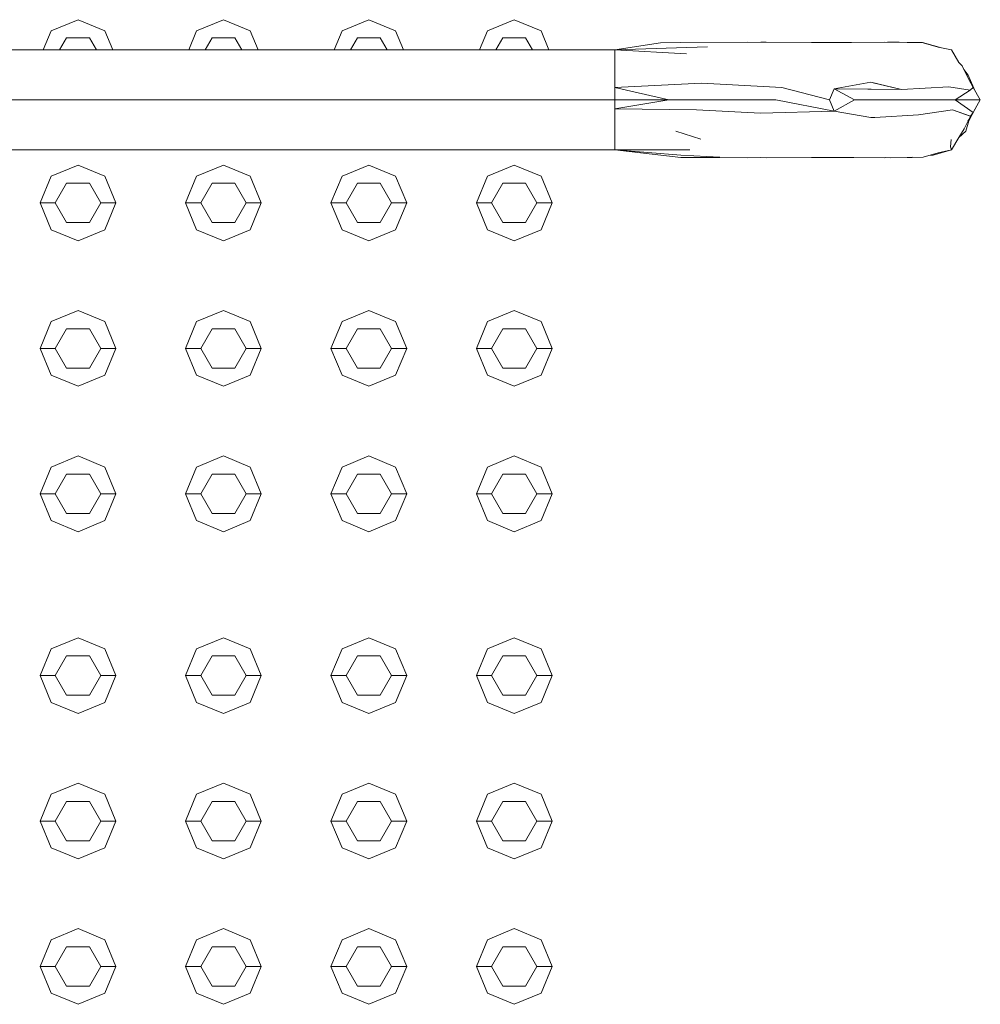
# Model space of a CAD drawing. Header units: millimetres. Extents: x 2 to 902, y -447 to 199.
# Tile 663 of 1056: x 25.101 to 25.735, y 165.054 to 165.704. Entities that reach past the tile are written whole.
import ezdxf

# ---------------------------------------------------------------- set-up
doc = ezdxf.new("R2010")
doc.units = ezdxf.units.MM
doc.header["$MEASUREMENT"] = 0
for name, color, linetype, lineweight in [('IFC-Corrimão-Contorno', 36, 'Continuous', 5), ('IFC-Elemento construtivo genérico-Contorno', 253, 'Continuous', 5), ('IFC-Escada-Contorno', 32, 'Continuous', 5)]:
    doc.layers.add(name, color=color, linetype=linetype, lineweight=lineweight)

msp = doc.modelspace()

# ---------------------------------------------------------------- linework, layer by layer
at = {"layer": 'IFC-Corrimão-Contorno', "color": 7, "lineweight": 5}
for p, q in [((25.49351, 165.68443), (25.52359, 165.68913)), ((25.49351, 165.68443), (25.5546, 165.6865)), ((25.52359, 165.68913), (25.537, 165.68948)), ((25.537, 165.68948), (25.58086, 165.68952)), ((25.58086, 165.68952), (25.62341, 165.68945)), ((25.58988, 165.6895), (25.59348, 165.68952)), ((25.59348, 165.68952), (25.62654, 165.68948)), ((25.62341, 165.68945), (25.64968, 165.68948)), ((25.62654, 165.68948), (25.63813, 165.68947)), ((25.64968, 165.68948), (25.67165, 165.68952)), ((25.67165, 165.68952), (25.68645, 165.68931)), ((25.67352, 165.68949), (25.68133, 165.68951)), ((25.68133, 165.68951), (25.69656, 165.68931)), ((25.68645, 165.68931), (25.69717, 165.68911)), ((25.69656, 165.68931), (25.7092, 165.68586)), ((25.69717, 165.68911), (25.70696, 165.68631)), ((25.70696, 165.68631), (25.71576, 165.68443)), ((25.7092, 165.68586), (25.71576, 165.68443)), ((25.08711, 165.68443), (25.49351, 165.68443)), ((25.49351, 165.68443), (25.54076, 165.68189)), ((25.71576, 165.68443), (25.72052, 165.67618)), ((25.71576, 165.68443), (25.72052, 165.67617)), ((25.49351, 165.65143), (25.49351, 165.67618)), ((25.72052, 165.67618), (25.72276, 165.674)), ((25.72276, 165.674), (25.72733, 165.66486)), ((25.49351, 165.65968), (25.49351, 165.66792)), ((25.72395, 165.67163), (25.72684, 165.66784)), ((25.72684, 165.66784), (25.7314, 165.65733)), ((25.49351, 165.65968), (25.5507, 165.66248)), ((25.49351, 165.65968), (25.52915, 165.65143)), ((25.49351, 165.65143), (25.49351, 165.65968)), ((25.5507, 165.66248), (25.60386, 165.65975)), ((25.60386, 165.65975), (25.63534, 165.65143)), ((25.63831, 165.65884), (25.66256, 165.66308)), ((25.66256, 165.66308), (25.68282, 165.65843)), ((25.68282, 165.65843), (25.71402, 165.66016)), ((25.71402, 165.66016), (25.72807, 165.6578)), ((25.72733, 165.66486), (25.73004, 165.65968)), ((25.72807, 165.6578), (25.73028, 165.65991)), ((25.73004, 165.65968), (25.7303, 165.65986)), ((25.73004, 165.65969), (25.73481, 165.65143)), ((25.73004, 165.65968), (25.73481, 165.65143)), ((25.73004, 165.65968), (25.73481, 165.65143)), ((25.73004, 165.65968), (25.73481, 165.65143)), ((25.63534, 165.65143), (25.63831, 165.65884)), ((25.63831, 165.65884), (25.65175, 165.65143)), ((25.63831, 165.65884), (25.66276, 165.65862)), ((25.66276, 165.65862), (25.68282, 165.65843)), ((25.71814, 165.65143), (25.72807, 165.6578)), ((25.08711, 165.65143), (25.49351, 165.65143)), ((25.49351, 165.65143), (25.52915, 165.65143)), ((25.49351, 165.64555), (25.52915, 165.65143)), ((25.49351, 165.64555), (25.49351, 165.65143)), ((25.49351, 165.61843), (25.49351, 165.65143)), ((25.52915, 165.65143), (25.56442, 165.65143)), ((25.56442, 165.65143), (25.56479, 165.65143)), ((25.56479, 165.65143), (25.59988, 165.65143)), ((25.59988, 165.65143), (25.63842, 165.64403)), ((25.63534, 165.65143), (25.63842, 165.64403)), ((25.63842, 165.64403), (25.65175, 165.65143)), ((25.65175, 165.65143), (25.66815, 165.65143)), ((25.66815, 165.65143), (25.68481, 165.65143)), ((25.68481, 165.65143), (25.70148, 165.65143)), ((25.70148, 165.65143), (25.71814, 165.65143)), ((25.71814, 165.65143), (25.73004, 165.64318)), ((25.71814, 165.65143), (25.73481, 165.65143)), ((25.72895, 165.64127), (25.73481, 165.65143)), ((25.73004, 165.64318), (25.73481, 165.65143)), ((25.49351, 165.64555), (25.54753, 165.6449)), ((25.49351, 165.64318), (25.49351, 165.64555)), ((25.49351, 165.63494), (25.49351, 165.64318)), ((25.54753, 165.6449), (25.58976, 165.64277)), ((25.58976, 165.64277), (25.63842, 165.64403)), ((25.63842, 165.64403), (25.66256, 165.63978)), ((25.66256, 165.63978), (25.66524, 165.63995)), ((25.66524, 165.63995), (25.69409, 165.6417)), ((25.69409, 165.6417), (25.71636, 165.64486)), ((25.71636, 165.64486), (25.72818, 165.64079)), ((25.72412, 165.63228), (25.72838, 165.64073)), ((25.72669, 165.63736), (25.73004, 165.64318)), ((25.72671, 165.6374), (25.73004, 165.64318)), ((25.72727, 165.63773), (25.73138, 165.64549)), ((25.72818, 165.64079), (25.72838, 165.64073)), ((25.72826, 165.64008), (25.72895, 165.64127)), ((25.72838, 165.64073), (25.73005, 165.64318)), ((25.49351, 165.62668), (25.49351, 165.63494)), ((25.72535, 165.63093), (25.72727, 165.63773)), ((25.53378, 165.63093), (25.5503, 165.62559)), ((25.71576, 165.61843), (25.72053, 165.62669)), ((25.72052, 165.62668), (25.72412, 165.63228)), ((25.72052, 165.62668), (25.72535, 165.63093)), ((25.71504, 165.62043), (25.71559, 165.62526)), ((25.71504, 165.62043), (25.71576, 165.61843)), ((25.08711, 165.61843), (25.49351, 165.61843)), ((25.49351, 165.61843), (25.54309, 165.61841)), ((25.49351, 165.61843), (25.53713, 165.61508)), ((25.49351, 165.61843), (25.537, 165.61338)), ((25.537, 165.61338), (25.56287, 165.61376)), ((25.53713, 165.61508), (25.56287, 165.61376)), ((25.67165, 165.61334), (25.68645, 165.61355)), ((25.68645, 165.61355), (25.69717, 165.61375)), ((25.68991, 165.61338), (25.69034, 165.61363)), ((25.68991, 165.61338), (25.69023, 165.61362)), ((25.69717, 165.61375), (25.70696, 165.61655)), ((25.70082, 165.6148), (25.70365, 165.61508)), ((25.70365, 165.61508), (25.71576, 165.61843)), ((25.70696, 165.61655), (25.71576, 165.61843)), ((25.537, 165.61338), (25.58086, 165.61334)), ((25.58086, 165.61334), (25.62341, 165.61341)), ((25.58988, 165.61335), (25.59348, 165.61334)), ((25.59348, 165.61334), (25.62452, 165.61338)), ((25.62341, 165.61341), (25.65132, 165.61338)), ((25.62452, 165.61338), (25.63804, 165.61339)), ((25.65132, 165.61338), (25.67165, 165.61334)), ((25.67238, 165.61335), (25.6757, 165.61334)), ((25.6757, 165.61334), (25.68991, 165.61338))]:
    msp.add_line(p, q, dxfattribs=at)
at = {"layer": 'IFC-Elemento construtivo genérico-Contorno', "color": 7, "lineweight": 5}
for p, q in [((25.12143, 165.6971), (25.13911, 165.70443)), ((25.12143, 165.6971), (25.13911, 165.70443)), ((25.13911, 165.70443), (25.15678, 165.6971)), ((25.13911, 165.70443), (25.15678, 165.6971)), ((25.21743, 165.6971), (25.2351, 165.70443)), ((25.21743, 165.6971), (25.2351, 165.70443)), ((25.2351, 165.70443), (25.25279, 165.6971)), ((25.2351, 165.70443), (25.25279, 165.6971)), ((25.31343, 165.6971), (25.33111, 165.70443)), ((25.31343, 165.6971), (25.33111, 165.70443)), ((25.33111, 165.70443), (25.34878, 165.6971)), ((25.33111, 165.70443), (25.34878, 165.6971)), ((25.40943, 165.6971), (25.42711, 165.70443)), ((25.40943, 165.6971), (25.42711, 165.70443)), ((25.42711, 165.70443), (25.44478, 165.6971)), ((25.42711, 165.70443), (25.44478, 165.6971)), ((25.11618, 165.68443), (25.12143, 165.6971)), ((25.11618, 165.68443), (25.12143, 165.6971)), ((25.12699, 165.68443), (25.13161, 165.69242)), ((25.12699, 165.68443), (25.13161, 165.69242)), ((25.13161, 165.69242), (25.14661, 165.69242)), ((25.13161, 165.69242), (25.14661, 165.69242)), ((25.14661, 165.69242), (25.15122, 165.68443)), ((25.14661, 165.69242), (25.15122, 165.68443)), ((25.15678, 165.6971), (25.16203, 165.68443)), ((25.15678, 165.6971), (25.16203, 165.68443)), ((25.21218, 165.68443), (25.21743, 165.6971)), ((25.21218, 165.68443), (25.21743, 165.6971)), ((25.22299, 165.68443), (25.2276, 165.69242)), ((25.22299, 165.68443), (25.2276, 165.69242)), ((25.2276, 165.69242), (25.2426, 165.69242)), ((25.2276, 165.69242), (25.2426, 165.69242)), ((25.2426, 165.69242), (25.24722, 165.68443)), ((25.2426, 165.69242), (25.24722, 165.68443)), ((25.25279, 165.6971), (25.25803, 165.68443)), ((25.25279, 165.6971), (25.25803, 165.68443)), ((25.30818, 165.68443), (25.31343, 165.6971)), ((25.30818, 165.68443), (25.31343, 165.6971)), ((25.31899, 165.68443), (25.32361, 165.69242)), ((25.31899, 165.68443), (25.32361, 165.69242)), ((25.32361, 165.69242), (25.33861, 165.69242)), ((25.32361, 165.69242), (25.33861, 165.69242)), ((25.33861, 165.69242), (25.34322, 165.68443)), ((25.33861, 165.69242), (25.34322, 165.68443)), ((25.34878, 165.6971), (25.35403, 165.68443)), ((25.34878, 165.6971), (25.35403, 165.68443)), ((25.40418, 165.68443), (25.40943, 165.6971)), ((25.40418, 165.68443), (25.40943, 165.6971)), ((25.41499, 165.68443), (25.41961, 165.69242)), ((25.41499, 165.68443), (25.41961, 165.69242)), ((25.41961, 165.69242), (25.43461, 165.69242)), ((25.41961, 165.69242), (25.43461, 165.69242)), ((25.43461, 165.69242), (25.43922, 165.68443)), ((25.43461, 165.69242), (25.43922, 165.68443)), ((25.44478, 165.6971), (25.45004, 165.68443)), ((25.44478, 165.6971), (25.45004, 165.68443)), ((25.12143, 165.60111), (25.13911, 165.60843)), ((25.12143, 165.60111), (25.13911, 165.60843)), ((25.13911, 165.60843), (25.15678, 165.60111)), ((25.13911, 165.60843), (25.15678, 165.60111)), ((25.21743, 165.60111), (25.2351, 165.60843)), ((25.21743, 165.60111), (25.2351, 165.60843)), ((25.2351, 165.60843), (25.25279, 165.60111)), ((25.2351, 165.60843), (25.25279, 165.60111)), ((25.31343, 165.60111), (25.33111, 165.60843)), ((25.31343, 165.60111), (25.33111, 165.60843)), ((25.33111, 165.60843), (25.34878, 165.60111)), ((25.33111, 165.60843), (25.34878, 165.60111)), ((25.40943, 165.60111), (25.42711, 165.60843)), ((25.40943, 165.60111), (25.42711, 165.60843)), ((25.42711, 165.60843), (25.44478, 165.60111)), ((25.42711, 165.60843), (25.44478, 165.60111)), ((25.11411, 165.58343), (25.12143, 165.60111)), ((25.11411, 165.58343), (25.12143, 165.60111)), ((25.15678, 165.60111), (25.16411, 165.58343)), ((25.15678, 165.60111), (25.16411, 165.58343)), ((25.2101, 165.58343), (25.21743, 165.60111)), ((25.2101, 165.58343), (25.21743, 165.60111)), ((25.25279, 165.60111), (25.2601, 165.58343)), ((25.25279, 165.60111), (25.2601, 165.58343)), ((25.30611, 165.58343), (25.31343, 165.60111)), ((25.30611, 165.58343), (25.31343, 165.60111)), ((25.34878, 165.60111), (25.35611, 165.58343)), ((25.34878, 165.60111), (25.35611, 165.58343)), ((25.40211, 165.58343), (25.40943, 165.60111)), ((25.40211, 165.58343), (25.40943, 165.60111)), ((25.44478, 165.60111), (25.45211, 165.58343)), ((25.44478, 165.60111), (25.45211, 165.58343)), ((25.12411, 165.58343), (25.13161, 165.59642)), ((25.12411, 165.58343), (25.13161, 165.59642)), ((25.13161, 165.59642), (25.14661, 165.59642)), ((25.13161, 165.59642), (25.14661, 165.59642)), ((25.14661, 165.59642), (25.15411, 165.58343)), ((25.14661, 165.59642), (25.15411, 165.58343)), ((25.2201, 165.58343), (25.2276, 165.59642)), ((25.2201, 165.58343), (25.2276, 165.59642)), ((25.2276, 165.59642), (25.2426, 165.59642)), ((25.2276, 165.59642), (25.2426, 165.59642)), ((25.2426, 165.59642), (25.2501, 165.58343)), ((25.2426, 165.59642), (25.2501, 165.58343)), ((25.31611, 165.58343), (25.32361, 165.59642)), ((25.31611, 165.58343), (25.32361, 165.59642)), ((25.32361, 165.59642), (25.33861, 165.59642)), ((25.32361, 165.59642), (25.33861, 165.59642)), ((25.33861, 165.59642), (25.34611, 165.58343)), ((25.33861, 165.59642), (25.34611, 165.58343)), ((25.41211, 165.58343), (25.41961, 165.59642)), ((25.41211, 165.58343), (25.41961, 165.59642)), ((25.41961, 165.59642), (25.43461, 165.59642)), ((25.41961, 165.59642), (25.43461, 165.59642)), ((25.43461, 165.59642), (25.44211, 165.58343)), ((25.43461, 165.59642), (25.44211, 165.58343)), ((25.11411, 165.58343), (25.12411, 165.58343)), ((25.11411, 165.58343), (25.12143, 165.56576)), ((25.11411, 165.58343), (25.12411, 165.58343)), ((25.11411, 165.58343), (25.12143, 165.56576)), ((25.12411, 165.58343), (25.13161, 165.57044)), ((25.12411, 165.58343), (25.13161, 165.57044)), ((25.14661, 165.57044), (25.15411, 165.58343)), ((25.14661, 165.57044), (25.15411, 165.58343)), ((25.15411, 165.58343), (25.16411, 165.58343)), ((25.15411, 165.58343), (25.16411, 165.58343)), ((25.15678, 165.56576), (25.16411, 165.58343)), ((25.15678, 165.56576), (25.16411, 165.58343)), ((25.2101, 165.58343), (25.2201, 165.58343)), ((25.2101, 165.58343), (25.21743, 165.56576)), ((25.2101, 165.58343), (25.2201, 165.58343)), ((25.2101, 165.58343), (25.21743, 165.56576)), ((25.2201, 165.58343), (25.2276, 165.57044)), ((25.2201, 165.58343), (25.2276, 165.57044)), ((25.2426, 165.57044), (25.2501, 165.58343)), ((25.2426, 165.57044), (25.2501, 165.58343)), ((25.2501, 165.58343), (25.2601, 165.58343)), ((25.2501, 165.58343), (25.2601, 165.58343)), ((25.25279, 165.56576), (25.2601, 165.58343)), ((25.25279, 165.56576), (25.2601, 165.58343)), ((25.30611, 165.58343), (25.31611, 165.58343)), ((25.30611, 165.58343), (25.31343, 165.56576)), ((25.30611, 165.58343), (25.31611, 165.58343)), ((25.30611, 165.58343), (25.31343, 165.56576)), ((25.31611, 165.58343), (25.32361, 165.57044)), ((25.31611, 165.58343), (25.32361, 165.57044)), ((25.33861, 165.57044), (25.34611, 165.58343)), ((25.33861, 165.57044), (25.34611, 165.58343)), ((25.34611, 165.58343), (25.35611, 165.58343)), ((25.34611, 165.58343), (25.35611, 165.58343)), ((25.34878, 165.56576), (25.35611, 165.58343)), ((25.34878, 165.56576), (25.35611, 165.58343)), ((25.40211, 165.58343), (25.41211, 165.58343)), ((25.40211, 165.58343), (25.40943, 165.56576)), ((25.40211, 165.58343), (25.41211, 165.58343)), ((25.40211, 165.58343), (25.40943, 165.56576)), ((25.41211, 165.58343), (25.41961, 165.57044)), ((25.41211, 165.58343), (25.41961, 165.57044)), ((25.43461, 165.57044), (25.44211, 165.58343)), ((25.43461, 165.57044), (25.44211, 165.58343)), ((25.44211, 165.58343), (25.45211, 165.58343)), ((25.44211, 165.58343), (25.45211, 165.58343)), ((25.44478, 165.56576), (25.45211, 165.58343)), ((25.44478, 165.56576), (25.45211, 165.58343)), ((25.13161, 165.57044), (25.14661, 165.57044)), ((25.13161, 165.57044), (25.14661, 165.57044)), ((25.2276, 165.57044), (25.2426, 165.57044)), ((25.2276, 165.57044), (25.2426, 165.57044)), ((25.32361, 165.57044), (25.33861, 165.57044)), ((25.32361, 165.57044), (25.33861, 165.57044)), ((25.41961, 165.57044), (25.43461, 165.57044)), ((25.41961, 165.57044), (25.43461, 165.57044)), ((25.12143, 165.56576), (25.13911, 165.55843)), ((25.12143, 165.56576), (25.13911, 165.55843)), ((25.13911, 165.55843), (25.15678, 165.56576)), ((25.13911, 165.55843), (25.15678, 165.56576)), ((25.21743, 165.56576), (25.2351, 165.55843)), ((25.21743, 165.56576), (25.2351, 165.55843)), ((25.2351, 165.55843), (25.25279, 165.56576)), ((25.2351, 165.55843), (25.25279, 165.56576)), ((25.31343, 165.56576), (25.33111, 165.55843)), ((25.31343, 165.56576), (25.33111, 165.55843)), ((25.33111, 165.55843), (25.34878, 165.56576)), ((25.33111, 165.55843), (25.34878, 165.56576)), ((25.40943, 165.56576), (25.42711, 165.55843)), ((25.40943, 165.56576), (25.42711, 165.55843)), ((25.42711, 165.55843), (25.44478, 165.56576)), ((25.42711, 165.55843), (25.44478, 165.56576)), ((25.12143, 165.50511), (25.13911, 165.51243)), ((25.12143, 165.50511), (25.13911, 165.51243)), ((25.13911, 165.51243), (25.15678, 165.50511)), ((25.13911, 165.51243), (25.15678, 165.50511)), ((25.21743, 165.50511), (25.2351, 165.51243)), ((25.21743, 165.50511), (25.2351, 165.51243)), ((25.2351, 165.51243), (25.25279, 165.50511)), ((25.2351, 165.51243), (25.25279, 165.50511)), ((25.31343, 165.50511), (25.33111, 165.51243)), ((25.31343, 165.50511), (25.33111, 165.51243)), ((25.33111, 165.51243), (25.34878, 165.50511)), ((25.33111, 165.51243), (25.34878, 165.50511)), ((25.40943, 165.50511), (25.42711, 165.51243)), ((25.40943, 165.50511), (25.42711, 165.51243)), ((25.42711, 165.51243), (25.44478, 165.50511)), ((25.42711, 165.51243), (25.44478, 165.50511)), ((25.11411, 165.48743), (25.12143, 165.50511)), ((25.11411, 165.48743), (25.12143, 165.50511)), ((25.15678, 165.50511), (25.16411, 165.48743)), ((25.15678, 165.50511), (25.16411, 165.48743)), ((25.2101, 165.48743), (25.21743, 165.50511)), ((25.2101, 165.48743), (25.21743, 165.50511)), ((25.25279, 165.50511), (25.2601, 165.48743)), ((25.25279, 165.50511), (25.2601, 165.48743)), ((25.30611, 165.48743), (25.31343, 165.50511)), ((25.30611, 165.48743), (25.31343, 165.50511)), ((25.34878, 165.50511), (25.35611, 165.48743)), ((25.34878, 165.50511), (25.35611, 165.48743)), ((25.40211, 165.48743), (25.40943, 165.50511)), ((25.40211, 165.48743), (25.40943, 165.50511)), ((25.44478, 165.50511), (25.45211, 165.48743)), ((25.44478, 165.50511), (25.45211, 165.48743)), ((25.12411, 165.48743), (25.13161, 165.50042)), ((25.12411, 165.48743), (25.13161, 165.50042)), ((25.13161, 165.50042), (25.14661, 165.50042)), ((25.13161, 165.50042), (25.14661, 165.50042)), ((25.14661, 165.50042), (25.15411, 165.48743)), ((25.14661, 165.50042), (25.15411, 165.48743)), ((25.2201, 165.48743), (25.2276, 165.50042)), ((25.2201, 165.48743), (25.2276, 165.50042)), ((25.2276, 165.50042), (25.2426, 165.50042)), ((25.2276, 165.50042), (25.2426, 165.50042)), ((25.2426, 165.50042), (25.2501, 165.48743)), ((25.2426, 165.50042), (25.2501, 165.48743)), ((25.31611, 165.48743), (25.32361, 165.50042)), ((25.31611, 165.48743), (25.32361, 165.50042)), ((25.32361, 165.50042), (25.33861, 165.50042)), ((25.32361, 165.50042), (25.33861, 165.50042)), ((25.33861, 165.50042), (25.34611, 165.48743)), ((25.33861, 165.50042), (25.34611, 165.48743)), ((25.41211, 165.48743), (25.41961, 165.50042)), ((25.41211, 165.48743), (25.41961, 165.50042)), ((25.41961, 165.50042), (25.43461, 165.50042)), ((25.41961, 165.50042), (25.43461, 165.50042)), ((25.43461, 165.50042), (25.44211, 165.48743)), ((25.43461, 165.50042), (25.44211, 165.48743)), ((25.11411, 165.48743), (25.12411, 165.48743)), ((25.11411, 165.48743), (25.12143, 165.46975)), ((25.11411, 165.48743), (25.12411, 165.48743)), ((25.11411, 165.48743), (25.12143, 165.46975)), ((25.12411, 165.48743), (25.13161, 165.47444)), ((25.12411, 165.48743), (25.13161, 165.47444)), ((25.14661, 165.47444), (25.15411, 165.48743)), ((25.14661, 165.47444), (25.15411, 165.48743)), ((25.15411, 165.48743), (25.16411, 165.48743)), ((25.15411, 165.48743), (25.16411, 165.48743)), ((25.15678, 165.46975), (25.16411, 165.48743)), ((25.15678, 165.46975), (25.16411, 165.48743)), ((25.2101, 165.48743), (25.2201, 165.48743)), ((25.2101, 165.48743), (25.21743, 165.46975)), ((25.2101, 165.48743), (25.2201, 165.48743)), ((25.2101, 165.48743), (25.21743, 165.46975)), ((25.2201, 165.48743), (25.2276, 165.47444)), ((25.2201, 165.48743), (25.2276, 165.47444)), ((25.2426, 165.47444), (25.2501, 165.48743)), ((25.2426, 165.47444), (25.2501, 165.48743)), ((25.2501, 165.48743), (25.2601, 165.48743)), ((25.2501, 165.48743), (25.2601, 165.48743)), ((25.25279, 165.46975), (25.2601, 165.48743)), ((25.25279, 165.46975), (25.2601, 165.48743)), ((25.30611, 165.48743), (25.31611, 165.48743)), ((25.30611, 165.48743), (25.31343, 165.46975)), ((25.30611, 165.48743), (25.31611, 165.48743)), ((25.30611, 165.48743), (25.31343, 165.46975)), ((25.31611, 165.48743), (25.32361, 165.47444)), ((25.31611, 165.48743), (25.32361, 165.47444)), ((25.33861, 165.47444), (25.34611, 165.48743)), ((25.33861, 165.47444), (25.34611, 165.48743)), ((25.34611, 165.48743), (25.35611, 165.48743)), ((25.34611, 165.48743), (25.35611, 165.48743)), ((25.34878, 165.46975), (25.35611, 165.48743)), ((25.34878, 165.46975), (25.35611, 165.48743)), ((25.40211, 165.48743), (25.41211, 165.48743)), ((25.40211, 165.48743), (25.40943, 165.46975)), ((25.40211, 165.48743), (25.41211, 165.48743)), ((25.40211, 165.48743), (25.40943, 165.46975)), ((25.41211, 165.48743), (25.41961, 165.47444)), ((25.41211, 165.48743), (25.41961, 165.47444)), ((25.43461, 165.47444), (25.44211, 165.48743)), ((25.43461, 165.47444), (25.44211, 165.48743)), ((25.44211, 165.48743), (25.45211, 165.48743)), ((25.44211, 165.48743), (25.45211, 165.48743)), ((25.44478, 165.46975), (25.45211, 165.48743)), ((25.44478, 165.46975), (25.45211, 165.48743)), ((25.13161, 165.47444), (25.14661, 165.47444)), ((25.13161, 165.47444), (25.14661, 165.47444)), ((25.2276, 165.47444), (25.2426, 165.47444)), ((25.2276, 165.47444), (25.2426, 165.47444)), ((25.32361, 165.47444), (25.33861, 165.47444)), ((25.32361, 165.47444), (25.33861, 165.47444)), ((25.41961, 165.47444), (25.43461, 165.47444)), ((25.41961, 165.47444), (25.43461, 165.47444)), ((25.12143, 165.46975), (25.13911, 165.46243)), ((25.12143, 165.46975), (25.13911, 165.46243)), ((25.13911, 165.46243), (25.15678, 165.46975)), ((25.13911, 165.46243), (25.15678, 165.46975)), ((25.21743, 165.46975), (25.2351, 165.46243)), ((25.21743, 165.46975), (25.2351, 165.46243)), ((25.2351, 165.46243), (25.25279, 165.46975)), ((25.2351, 165.46243), (25.25279, 165.46975)), ((25.31343, 165.46975), (25.33111, 165.46243)), ((25.31343, 165.46975), (25.33111, 165.46243)), ((25.33111, 165.46243), (25.34878, 165.46975)), ((25.33111, 165.46243), (25.34878, 165.46975)), ((25.40943, 165.46975), (25.42711, 165.46243)), ((25.40943, 165.46975), (25.42711, 165.46243)), ((25.42711, 165.46243), (25.44478, 165.46975)), ((25.42711, 165.46243), (25.44478, 165.46975)), ((25.12143, 165.40911), (25.13911, 165.41643)), ((25.12143, 165.40911), (25.13911, 165.41643)), ((25.13911, 165.41643), (25.15678, 165.40911)), ((25.13911, 165.41643), (25.15678, 165.40911)), ((25.21743, 165.40911), (25.2351, 165.41643)), ((25.21743, 165.40911), (25.2351, 165.41643)), ((25.2351, 165.41643), (25.25279, 165.40911)), ((25.2351, 165.41643), (25.25279, 165.40911)), ((25.31343, 165.40911), (25.33111, 165.41643)), ((25.31343, 165.40911), (25.33111, 165.41643)), ((25.33111, 165.41643), (25.34878, 165.40911)), ((25.33111, 165.41643), (25.34878, 165.40911)), ((25.40943, 165.40911), (25.42711, 165.41643)), ((25.40943, 165.40911), (25.42711, 165.41643)), ((25.42711, 165.41643), (25.44478, 165.40911)), ((25.42711, 165.41643), (25.44478, 165.40911)), ((25.11411, 165.39143), (25.12143, 165.40911)), ((25.11411, 165.39143), (25.12143, 165.40911)), ((25.15678, 165.40911), (25.16411, 165.39143)), ((25.15678, 165.40911), (25.16411, 165.39143)), ((25.2101, 165.39143), (25.21743, 165.40911)), ((25.2101, 165.39143), (25.21743, 165.40911)), ((25.25279, 165.40911), (25.2601, 165.39143)), ((25.25279, 165.40911), (25.2601, 165.39143)), ((25.30611, 165.39143), (25.31343, 165.40911)), ((25.30611, 165.39143), (25.31343, 165.40911)), ((25.34878, 165.40911), (25.35611, 165.39143)), ((25.34878, 165.40911), (25.35611, 165.39143)), ((25.40211, 165.39143), (25.40943, 165.40911)), ((25.40211, 165.39143), (25.40943, 165.40911)), ((25.44478, 165.40911), (25.45211, 165.39143)), ((25.44478, 165.40911), (25.45211, 165.39143)), ((25.12411, 165.39143), (25.13161, 165.40442)), ((25.12411, 165.39143), (25.13161, 165.40442)), ((25.13161, 165.40442), (25.14661, 165.40442)), ((25.13161, 165.40442), (25.14661, 165.40442)), ((25.14661, 165.40442), (25.15411, 165.39143)), ((25.14661, 165.40442), (25.15411, 165.39143)), ((25.2201, 165.39143), (25.2276, 165.40442)), ((25.2201, 165.39143), (25.2276, 165.40442)), ((25.2276, 165.40442), (25.2426, 165.40442)), ((25.2276, 165.40442), (25.2426, 165.40442)), ((25.2426, 165.40442), (25.2501, 165.39143)), ((25.2426, 165.40442), (25.2501, 165.39143)), ((25.31611, 165.39143), (25.32361, 165.40442)), ((25.31611, 165.39143), (25.32361, 165.40442)), ((25.32361, 165.40442), (25.33861, 165.40442)), ((25.32361, 165.40442), (25.33861, 165.40442)), ((25.33861, 165.40442), (25.34611, 165.39143)), ((25.33861, 165.40442), (25.34611, 165.39143)), ((25.41211, 165.39143), (25.41961, 165.40442)), ((25.41211, 165.39143), (25.41961, 165.40442)), ((25.41961, 165.40442), (25.43461, 165.40442)), ((25.41961, 165.40442), (25.43461, 165.40442)), ((25.43461, 165.40442), (25.44211, 165.39143)), ((25.43461, 165.40442), (25.44211, 165.39143)), ((25.11411, 165.39143), (25.12411, 165.39143)), ((25.11411, 165.39143), (25.12143, 165.37375)), ((25.11411, 165.39143), (25.12411, 165.39143)), ((25.11411, 165.39143), (25.12143, 165.37375)), ((25.12411, 165.39143), (25.13161, 165.37844)), ((25.12411, 165.39143), (25.13161, 165.37844)), ((25.14661, 165.37844), (25.15411, 165.39143)), ((25.14661, 165.37844), (25.15411, 165.39143)), ((25.15411, 165.39143), (25.16411, 165.39143)), ((25.15411, 165.39143), (25.16411, 165.39143)), ((25.15678, 165.37375), (25.16411, 165.39143)), ((25.15678, 165.37375), (25.16411, 165.39143)), ((25.2101, 165.39143), (25.2201, 165.39143)), ((25.2101, 165.39143), (25.21743, 165.37375)), ((25.2101, 165.39143), (25.2201, 165.39143)), ((25.2101, 165.39143), (25.21743, 165.37375)), ((25.2201, 165.39143), (25.2276, 165.37844)), ((25.2201, 165.39143), (25.2276, 165.37844)), ((25.2426, 165.37844), (25.2501, 165.39143)), ((25.2426, 165.37844), (25.2501, 165.39143)), ((25.2501, 165.39143), (25.2601, 165.39143)), ((25.2501, 165.39143), (25.2601, 165.39143)), ((25.25279, 165.37375), (25.2601, 165.39143)), ((25.25279, 165.37375), (25.2601, 165.39143)), ((25.30611, 165.39143), (25.31611, 165.39143)), ((25.30611, 165.39143), (25.31343, 165.37375)), ((25.30611, 165.39143), (25.31611, 165.39143)), ((25.30611, 165.39143), (25.31343, 165.37375)), ((25.31611, 165.39143), (25.32361, 165.37844)), ((25.31611, 165.39143), (25.32361, 165.37844)), ((25.33861, 165.37844), (25.34611, 165.39143)), ((25.33861, 165.37844), (25.34611, 165.39143)), ((25.34611, 165.39143), (25.35611, 165.39143)), ((25.34611, 165.39143), (25.35611, 165.39143)), ((25.34878, 165.37375), (25.35611, 165.39143)), ((25.34878, 165.37375), (25.35611, 165.39143)), ((25.40211, 165.39143), (25.41211, 165.39143)), ((25.40211, 165.39143), (25.40943, 165.37375)), ((25.40211, 165.39143), (25.41211, 165.39143)), ((25.40211, 165.39143), (25.40943, 165.37375)), ((25.41211, 165.39143), (25.41961, 165.37844)), ((25.41211, 165.39143), (25.41961, 165.37844)), ((25.43461, 165.37844), (25.44211, 165.39143)), ((25.43461, 165.37844), (25.44211, 165.39143)), ((25.44211, 165.39143), (25.45211, 165.39143)), ((25.44211, 165.39143), (25.45211, 165.39143)), ((25.44478, 165.37375), (25.45211, 165.39143)), ((25.44478, 165.37375), (25.45211, 165.39143)), ((25.12143, 165.37375), (25.13911, 165.36643)), ((25.12143, 165.37375), (25.13911, 165.36643)), ((25.13161, 165.37844), (25.14661, 165.37844)), ((25.13161, 165.37844), (25.14661, 165.37844)), ((25.13911, 165.36643), (25.15678, 165.37375)), ((25.13911, 165.36643), (25.15678, 165.37375)), ((25.21743, 165.37375), (25.2351, 165.36643)), ((25.21743, 165.37375), (25.2351, 165.36643)), ((25.2276, 165.37844), (25.2426, 165.37844)), ((25.2276, 165.37844), (25.2426, 165.37844)), ((25.2351, 165.36643), (25.25279, 165.37375)), ((25.2351, 165.36643), (25.25279, 165.37375)), ((25.31343, 165.37375), (25.33111, 165.36643)), ((25.31343, 165.37375), (25.33111, 165.36643)), ((25.32361, 165.37844), (25.33861, 165.37844)), ((25.32361, 165.37844), (25.33861, 165.37844)), ((25.33111, 165.36643), (25.34878, 165.37375)), ((25.33111, 165.36643), (25.34878, 165.37375)), ((25.40943, 165.37375), (25.42711, 165.36643)), ((25.40943, 165.37375), (25.42711, 165.36643)), ((25.41961, 165.37844), (25.43461, 165.37844)), ((25.41961, 165.37844), (25.43461, 165.37844)), ((25.42711, 165.36643), (25.44478, 165.37375)), ((25.42711, 165.36643), (25.44478, 165.37375)), ((25.12143, 165.28911), (25.13911, 165.29643)), ((25.12143, 165.28911), (25.13911, 165.29643)), ((25.13911, 165.29643), (25.15678, 165.28911)), ((25.13911, 165.29643), (25.15678, 165.28911)), ((25.21743, 165.28911), (25.2351, 165.29643)), ((25.21743, 165.28911), (25.2351, 165.29643)), ((25.2351, 165.29643), (25.25279, 165.28911)), ((25.2351, 165.29643), (25.25279, 165.28911)), ((25.31343, 165.28911), (25.33111, 165.29643)), ((25.31343, 165.28911), (25.33111, 165.29643)), ((25.33111, 165.29643), (25.34878, 165.28911)), ((25.33111, 165.29643), (25.34878, 165.28911)), ((25.40943, 165.28911), (25.42711, 165.29643)), ((25.40943, 165.28911), (25.42711, 165.29643)), ((25.42711, 165.29643), (25.44478, 165.28911)), ((25.42711, 165.29643), (25.44478, 165.28911)), ((25.11411, 165.27143), (25.12143, 165.28911)), ((25.11411, 165.27143), (25.12143, 165.28911)), ((25.15678, 165.28911), (25.16411, 165.27143)), ((25.15678, 165.28911), (25.16411, 165.27143)), ((25.2101, 165.27143), (25.21743, 165.28911)), ((25.2101, 165.27143), (25.21743, 165.28911)), ((25.25279, 165.28911), (25.2601, 165.27143)), ((25.25279, 165.28911), (25.2601, 165.27143)), ((25.30611, 165.27143), (25.31343, 165.28911)), ((25.30611, 165.27143), (25.31343, 165.28911)), ((25.34878, 165.28911), (25.35611, 165.27143)), ((25.34878, 165.28911), (25.35611, 165.27143)), ((25.40211, 165.27143), (25.40943, 165.28911)), ((25.40211, 165.27143), (25.40943, 165.28911)), ((25.44478, 165.28911), (25.45211, 165.27143)), ((25.44478, 165.28911), (25.45211, 165.27143)), ((25.12411, 165.27143), (25.13161, 165.28442)), ((25.12411, 165.27143), (25.13161, 165.28442)), ((25.13161, 165.28442), (25.14661, 165.28442)), ((25.13161, 165.28442), (25.14661, 165.28442)), ((25.14661, 165.28442), (25.15411, 165.27143)), ((25.14661, 165.28442), (25.15411, 165.27143)), ((25.2201, 165.27143), (25.2276, 165.28442)), ((25.2201, 165.27143), (25.2276, 165.28442)), ((25.2276, 165.28442), (25.2426, 165.28442)), ((25.2276, 165.28442), (25.2426, 165.28442)), ((25.2426, 165.28442), (25.2501, 165.27143)), ((25.2426, 165.28442), (25.2501, 165.27143)), ((25.31611, 165.27143), (25.32361, 165.28442)), ((25.31611, 165.27143), (25.32361, 165.28442)), ((25.32361, 165.28442), (25.33861, 165.28442)), ((25.32361, 165.28442), (25.33861, 165.28442)), ((25.33861, 165.28442), (25.34611, 165.27143)), ((25.33861, 165.28442), (25.34611, 165.27143)), ((25.41211, 165.27143), (25.41961, 165.28442)), ((25.41211, 165.27143), (25.41961, 165.28442)), ((25.41961, 165.28442), (25.43461, 165.28442)), ((25.41961, 165.28442), (25.43461, 165.28442)), ((25.43461, 165.28442), (25.44211, 165.27143)), ((25.43461, 165.28442), (25.44211, 165.27143)), ((25.11411, 165.27143), (25.12411, 165.27143)), ((25.11411, 165.27143), (25.12143, 165.25375)), ((25.11411, 165.27143), (25.12411, 165.27143)), ((25.11411, 165.27143), (25.12143, 165.25375)), ((25.12411, 165.27143), (25.13161, 165.25844)), ((25.12411, 165.27143), (25.13161, 165.25844)), ((25.14661, 165.25844), (25.15411, 165.27143)), ((25.14661, 165.25844), (25.15411, 165.27143)), ((25.15411, 165.27143), (25.16411, 165.27143)), ((25.15411, 165.27143), (25.16411, 165.27143)), ((25.15678, 165.25375), (25.16411, 165.27143)), ((25.15678, 165.25375), (25.16411, 165.27143)), ((25.2101, 165.27143), (25.2201, 165.27143)), ((25.2101, 165.27143), (25.21743, 165.25375)), ((25.2101, 165.27143), (25.2201, 165.27143)), ((25.2101, 165.27143), (25.21743, 165.25375)), ((25.2201, 165.27143), (25.2276, 165.25844)), ((25.2201, 165.27143), (25.2276, 165.25844)), ((25.2426, 165.25844), (25.2501, 165.27143)), ((25.2426, 165.25844), (25.2501, 165.27143)), ((25.2501, 165.27143), (25.2601, 165.27143)), ((25.2501, 165.27143), (25.2601, 165.27143)), ((25.25279, 165.25375), (25.2601, 165.27143)), ((25.25279, 165.25375), (25.2601, 165.27143)), ((25.30611, 165.27143), (25.31611, 165.27143)), ((25.30611, 165.27143), (25.31343, 165.25375)), ((25.30611, 165.27143), (25.31611, 165.27143)), ((25.30611, 165.27143), (25.31343, 165.25375)), ((25.31611, 165.27143), (25.32361, 165.25844)), ((25.31611, 165.27143), (25.32361, 165.25844)), ((25.33861, 165.25844), (25.34611, 165.27143)), ((25.33861, 165.25844), (25.34611, 165.27143)), ((25.34611, 165.27143), (25.35611, 165.27143)), ((25.34611, 165.27143), (25.35611, 165.27143)), ((25.34878, 165.25375), (25.35611, 165.27143)), ((25.34878, 165.25375), (25.35611, 165.27143)), ((25.40211, 165.27143), (25.41211, 165.27143)), ((25.40211, 165.27143), (25.40943, 165.25375)), ((25.40211, 165.27143), (25.41211, 165.27143)), ((25.40211, 165.27143), (25.40943, 165.25375)), ((25.41211, 165.27143), (25.41961, 165.25844)), ((25.41211, 165.27143), (25.41961, 165.25844)), ((25.43461, 165.25844), (25.44211, 165.27143)), ((25.43461, 165.25844), (25.44211, 165.27143)), ((25.44211, 165.27143), (25.45211, 165.27143)), ((25.44211, 165.27143), (25.45211, 165.27143)), ((25.44478, 165.25375), (25.45211, 165.27143)), ((25.44478, 165.25375), (25.45211, 165.27143)), ((25.13161, 165.25844), (25.14661, 165.25844)), ((25.13161, 165.25844), (25.14661, 165.25844)), ((25.2276, 165.25844), (25.2426, 165.25844)), ((25.2276, 165.25844), (25.2426, 165.25844)), ((25.32361, 165.25844), (25.33861, 165.25844)), ((25.32361, 165.25844), (25.33861, 165.25844)), ((25.41961, 165.25844), (25.43461, 165.25844)), ((25.41961, 165.25844), (25.43461, 165.25844)), ((25.12143, 165.25375), (25.13911, 165.24643)), ((25.12143, 165.25375), (25.13911, 165.24643)), ((25.13911, 165.24643), (25.15678, 165.25375)), ((25.13911, 165.24643), (25.15678, 165.25375)), ((25.21743, 165.25375), (25.2351, 165.24643)), ((25.21743, 165.25375), (25.2351, 165.24643)), ((25.2351, 165.24643), (25.25279, 165.25375)), ((25.2351, 165.24643), (25.25279, 165.25375)), ((25.31343, 165.25375), (25.33111, 165.24643)), ((25.31343, 165.25375), (25.33111, 165.24643)), ((25.33111, 165.24643), (25.34878, 165.25375)), ((25.33111, 165.24643), (25.34878, 165.25375)), ((25.40943, 165.25375), (25.42711, 165.24643)), ((25.40943, 165.25375), (25.42711, 165.24643)), ((25.42711, 165.24643), (25.44478, 165.25375)), ((25.42711, 165.24643), (25.44478, 165.25375)), ((25.12143, 165.19311), (25.13911, 165.20043)), ((25.12143, 165.19311), (25.13911, 165.20043)), ((25.13911, 165.20043), (25.15678, 165.19311)), ((25.13911, 165.20043), (25.15678, 165.19311)), ((25.21743, 165.19311), (25.2351, 165.20043)), ((25.21743, 165.19311), (25.2351, 165.20043)), ((25.2351, 165.20043), (25.25279, 165.19311)), ((25.2351, 165.20043), (25.25279, 165.19311)), ((25.31343, 165.19311), (25.33111, 165.20043)), ((25.31343, 165.19311), (25.33111, 165.20043)), ((25.33111, 165.20043), (25.34878, 165.19311)), ((25.33111, 165.20043), (25.34878, 165.19311)), ((25.40943, 165.19311), (25.42711, 165.20043)), ((25.40943, 165.19311), (25.42711, 165.20043)), ((25.42711, 165.20043), (25.44478, 165.19311)), ((25.42711, 165.20043), (25.44478, 165.19311)), ((25.11411, 165.17543), (25.12143, 165.19311)), ((25.11411, 165.17543), (25.12143, 165.19311)), ((25.15678, 165.19311), (25.16411, 165.17543)), ((25.15678, 165.19311), (25.16411, 165.17543)), ((25.2101, 165.17543), (25.21743, 165.19311)), ((25.2101, 165.17543), (25.21743, 165.19311)), ((25.25279, 165.19311), (25.2601, 165.17543)), ((25.25279, 165.19311), (25.2601, 165.17543)), ((25.30611, 165.17543), (25.31343, 165.19311)), ((25.30611, 165.17543), (25.31343, 165.19311)), ((25.34878, 165.19311), (25.35611, 165.17543)), ((25.34878, 165.19311), (25.35611, 165.17543)), ((25.40211, 165.17543), (25.40943, 165.19311)), ((25.40211, 165.17543), (25.40943, 165.19311)), ((25.44478, 165.19311), (25.45211, 165.17543)), ((25.44478, 165.19311), (25.45211, 165.17543)), ((25.12411, 165.17543), (25.13161, 165.18842)), ((25.12411, 165.17543), (25.13161, 165.18842)), ((25.13161, 165.18842), (25.14661, 165.18842)), ((25.13161, 165.18842), (25.14661, 165.18842)), ((25.14661, 165.18842), (25.15411, 165.17543)), ((25.14661, 165.18842), (25.15411, 165.17543)), ((25.2201, 165.17543), (25.2276, 165.18842)), ((25.2201, 165.17543), (25.2276, 165.18842)), ((25.2276, 165.18842), (25.2426, 165.18842)), ((25.2276, 165.18842), (25.2426, 165.18842)), ((25.2426, 165.18842), (25.2501, 165.17543)), ((25.2426, 165.18842), (25.2501, 165.17543)), ((25.31611, 165.17543), (25.32361, 165.18842)), ((25.31611, 165.17543), (25.32361, 165.18842)), ((25.32361, 165.18842), (25.33861, 165.18842)), ((25.32361, 165.18842), (25.33861, 165.18842)), ((25.33861, 165.18842), (25.34611, 165.17543)), ((25.33861, 165.18842), (25.34611, 165.17543)), ((25.41211, 165.17543), (25.41961, 165.18842)), ((25.41211, 165.17543), (25.41961, 165.18842)), ((25.41961, 165.18842), (25.43461, 165.18842)), ((25.41961, 165.18842), (25.43461, 165.18842)), ((25.43461, 165.18842), (25.44211, 165.17543)), ((25.43461, 165.18842), (25.44211, 165.17543)), ((25.11411, 165.17543), (25.12411, 165.17543)), ((25.11411, 165.17543), (25.12143, 165.15775)), ((25.11411, 165.17543), (25.12411, 165.17543)), ((25.11411, 165.17543), (25.12143, 165.15775)), ((25.12411, 165.17543), (25.13161, 165.16244)), ((25.12411, 165.17543), (25.13161, 165.16244)), ((25.14661, 165.16244), (25.15411, 165.17543)), ((25.14661, 165.16244), (25.15411, 165.17543)), ((25.15411, 165.17543), (25.16411, 165.17543)), ((25.15411, 165.17543), (25.16411, 165.17543)), ((25.15678, 165.15775), (25.16411, 165.17543)), ((25.15678, 165.15775), (25.16411, 165.17543)), ((25.2101, 165.17543), (25.2201, 165.17543)), ((25.2101, 165.17543), (25.21743, 165.15775)), ((25.2101, 165.17543), (25.2201, 165.17543)), ((25.2101, 165.17543), (25.21743, 165.15775)), ((25.2201, 165.17543), (25.2276, 165.16244)), ((25.2201, 165.17543), (25.2276, 165.16244)), ((25.2426, 165.16244), (25.2501, 165.17543)), ((25.2426, 165.16244), (25.2501, 165.17543)), ((25.2501, 165.17543), (25.2601, 165.17543)), ((25.2501, 165.17543), (25.2601, 165.17543)), ((25.25279, 165.15775), (25.2601, 165.17543)), ((25.25279, 165.15775), (25.2601, 165.17543)), ((25.30611, 165.17543), (25.31611, 165.17543)), ((25.30611, 165.17543), (25.31343, 165.15775)), ((25.30611, 165.17543), (25.31611, 165.17543)), ((25.30611, 165.17543), (25.31343, 165.15775)), ((25.31611, 165.17543), (25.32361, 165.16244)), ((25.31611, 165.17543), (25.32361, 165.16244)), ((25.33861, 165.16244), (25.34611, 165.17543)), ((25.33861, 165.16244), (25.34611, 165.17543)), ((25.34611, 165.17543), (25.35611, 165.17543)), ((25.34611, 165.17543), (25.35611, 165.17543)), ((25.34878, 165.15775), (25.35611, 165.17543)), ((25.34878, 165.15775), (25.35611, 165.17543)), ((25.40211, 165.17543), (25.41211, 165.17543)), ((25.40211, 165.17543), (25.40943, 165.15775)), ((25.40211, 165.17543), (25.41211, 165.17543)), ((25.40211, 165.17543), (25.40943, 165.15775)), ((25.41211, 165.17543), (25.41961, 165.16244)), ((25.41211, 165.17543), (25.41961, 165.16244)), ((25.43461, 165.16244), (25.44211, 165.17543)), ((25.43461, 165.16244), (25.44211, 165.17543)), ((25.44211, 165.17543), (25.45211, 165.17543)), ((25.44211, 165.17543), (25.45211, 165.17543)), ((25.44478, 165.15775), (25.45211, 165.17543)), ((25.44478, 165.15775), (25.45211, 165.17543)), ((25.13161, 165.16244), (25.14661, 165.16244)), ((25.13161, 165.16244), (25.14661, 165.16244)), ((25.2276, 165.16244), (25.2426, 165.16244)), ((25.2276, 165.16244), (25.2426, 165.16244)), ((25.32361, 165.16244), (25.33861, 165.16244)), ((25.32361, 165.16244), (25.33861, 165.16244)), ((25.41961, 165.16244), (25.43461, 165.16244)), ((25.41961, 165.16244), (25.43461, 165.16244)), ((25.12143, 165.15775), (25.13911, 165.15043)), ((25.12143, 165.15775), (25.13911, 165.15043)), ((25.13911, 165.15043), (25.15678, 165.15775)), ((25.13911, 165.15043), (25.15678, 165.15775)), ((25.21743, 165.15775), (25.2351, 165.15043)), ((25.21743, 165.15775), (25.2351, 165.15043)), ((25.2351, 165.15043), (25.25279, 165.15775)), ((25.2351, 165.15043), (25.25279, 165.15775)), ((25.31343, 165.15775), (25.33111, 165.15043)), ((25.31343, 165.15775), (25.33111, 165.15043)), ((25.33111, 165.15043), (25.34878, 165.15775)), ((25.33111, 165.15043), (25.34878, 165.15775)), ((25.40943, 165.15775), (25.42711, 165.15043)), ((25.40943, 165.15775), (25.42711, 165.15043)), ((25.42711, 165.15043), (25.44478, 165.15775)), ((25.42711, 165.15043), (25.44478, 165.15775)), ((25.12143, 165.0971), (25.13911, 165.10443)), ((25.12143, 165.0971), (25.13911, 165.10443)), ((25.13911, 165.10443), (25.15678, 165.0971)), ((25.13911, 165.10443), (25.15678, 165.0971)), ((25.21743, 165.0971), (25.2351, 165.10443)), ((25.21743, 165.0971), (25.2351, 165.10443)), ((25.2351, 165.10443), (25.25279, 165.0971)), ((25.2351, 165.10443), (25.25279, 165.0971)), ((25.31343, 165.0971), (25.33111, 165.10443)), ((25.31343, 165.0971), (25.33111, 165.10443)), ((25.33111, 165.10443), (25.34878, 165.0971)), ((25.33111, 165.10443), (25.34878, 165.0971)), ((25.40943, 165.0971), (25.42711, 165.10443)), ((25.40943, 165.0971), (25.42711, 165.10443)), ((25.42711, 165.10443), (25.44478, 165.0971)), ((25.42711, 165.10443), (25.44478, 165.0971)), ((25.11411, 165.07943), (25.12143, 165.0971)), ((25.11411, 165.07943), (25.12143, 165.0971)), ((25.15678, 165.0971), (25.16411, 165.07943)), ((25.15678, 165.0971), (25.16411, 165.07943)), ((25.2101, 165.07943), (25.21743, 165.0971)), ((25.2101, 165.07943), (25.21743, 165.0971)), ((25.25279, 165.0971), (25.2601, 165.07943)), ((25.25279, 165.0971), (25.2601, 165.07943)), ((25.30611, 165.07943), (25.31343, 165.0971)), ((25.30611, 165.07943), (25.31343, 165.0971)), ((25.34878, 165.0971), (25.35611, 165.07943)), ((25.34878, 165.0971), (25.35611, 165.07943)), ((25.40211, 165.07943), (25.40943, 165.0971)), ((25.40211, 165.07943), (25.40943, 165.0971)), ((25.44478, 165.0971), (25.45211, 165.07943)), ((25.44478, 165.0971), (25.45211, 165.07943)), ((25.12411, 165.07943), (25.13161, 165.09242)), ((25.12411, 165.07943), (25.13161, 165.09242)), ((25.13161, 165.09242), (25.14661, 165.09242)), ((25.13161, 165.09242), (25.14661, 165.09242)), ((25.14661, 165.09242), (25.15411, 165.07943)), ((25.14661, 165.09242), (25.15411, 165.07943)), ((25.2201, 165.07943), (25.2276, 165.09242)), ((25.2201, 165.07943), (25.2276, 165.09242)), ((25.2276, 165.09242), (25.2426, 165.09242)), ((25.2276, 165.09242), (25.2426, 165.09242)), ((25.2426, 165.09242), (25.2501, 165.07943)), ((25.2426, 165.09242), (25.2501, 165.07943)), ((25.31611, 165.07943), (25.32361, 165.09242)), ((25.31611, 165.07943), (25.32361, 165.09242)), ((25.32361, 165.09242), (25.33861, 165.09242)), ((25.32361, 165.09242), (25.33861, 165.09242)), ((25.33861, 165.09242), (25.34611, 165.07943)), ((25.33861, 165.09242), (25.34611, 165.07943)), ((25.41211, 165.07943), (25.41961, 165.09242)), ((25.41211, 165.07943), (25.41961, 165.09242)), ((25.41961, 165.09242), (25.43461, 165.09242)), ((25.41961, 165.09242), (25.43461, 165.09242)), ((25.43461, 165.09242), (25.44211, 165.07943)), ((25.43461, 165.09242), (25.44211, 165.07943)), ((25.11411, 165.07943), (25.12411, 165.07943)), ((25.11411, 165.07943), (25.12143, 165.06175)), ((25.11411, 165.07943), (25.12411, 165.07943)), ((25.11411, 165.07943), (25.12143, 165.06175)), ((25.12411, 165.07943), (25.13161, 165.06644)), ((25.12411, 165.07943), (25.13161, 165.06644)), ((25.14661, 165.06644), (25.15411, 165.07943)), ((25.14661, 165.06644), (25.15411, 165.07943)), ((25.15411, 165.07943), (25.16411, 165.07943)), ((25.15411, 165.07943), (25.16411, 165.07943)), ((25.15678, 165.06175), (25.16411, 165.07943)), ((25.15678, 165.06175), (25.16411, 165.07943)), ((25.2101, 165.07943), (25.2201, 165.07943)), ((25.2101, 165.07943), (25.21743, 165.06175)), ((25.2101, 165.07943), (25.2201, 165.07943)), ((25.2101, 165.07943), (25.21743, 165.06175)), ((25.2201, 165.07943), (25.2276, 165.06644)), ((25.2201, 165.07943), (25.2276, 165.06644)), ((25.2426, 165.06644), (25.2501, 165.07943)), ((25.2426, 165.06644), (25.2501, 165.07943)), ((25.2501, 165.07943), (25.2601, 165.07943)), ((25.2501, 165.07943), (25.2601, 165.07943)), ((25.25279, 165.06175), (25.2601, 165.07943)), ((25.25279, 165.06175), (25.2601, 165.07943)), ((25.30611, 165.07943), (25.31611, 165.07943)), ((25.30611, 165.07943), (25.31343, 165.06175)), ((25.30611, 165.07943), (25.31611, 165.07943)), ((25.30611, 165.07943), (25.31343, 165.06175)), ((25.31611, 165.07943), (25.32361, 165.06644)), ((25.31611, 165.07943), (25.32361, 165.06644)), ((25.33861, 165.06644), (25.34611, 165.07943)), ((25.33861, 165.06644), (25.34611, 165.07943)), ((25.34611, 165.07943), (25.35611, 165.07943)), ((25.34611, 165.07943), (25.35611, 165.07943)), ((25.34878, 165.06175), (25.35611, 165.07943)), ((25.34878, 165.06175), (25.35611, 165.07943)), ((25.40211, 165.07943), (25.41211, 165.07943)), ((25.40211, 165.07943), (25.40943, 165.06175)), ((25.40211, 165.07943), (25.41211, 165.07943)), ((25.40211, 165.07943), (25.40943, 165.06175)), ((25.41211, 165.07943), (25.41961, 165.06644)), ((25.41211, 165.07943), (25.41961, 165.06644)), ((25.43461, 165.06644), (25.44211, 165.07943)), ((25.43461, 165.06644), (25.44211, 165.07943)), ((25.44211, 165.07943), (25.45211, 165.07943)), ((25.44211, 165.07943), (25.45211, 165.07943)), ((25.44478, 165.06175), (25.45211, 165.07943)), ((25.44478, 165.06175), (25.45211, 165.07943)), ((25.12143, 165.06175), (25.13911, 165.05443)), ((25.12143, 165.06175), (25.13911, 165.05443)), ((25.13161, 165.06644), (25.14661, 165.06644)), ((25.13161, 165.06644), (25.14661, 165.06644)), ((25.13911, 165.05443), (25.15678, 165.06175)), ((25.13911, 165.05443), (25.15678, 165.06175)), ((25.21743, 165.06175), (25.2351, 165.05443)), ((25.21743, 165.06175), (25.2351, 165.05443)), ((25.2276, 165.06644), (25.2426, 165.06644)), ((25.2276, 165.06644), (25.2426, 165.06644)), ((25.2351, 165.05443), (25.25279, 165.06175)), ((25.2351, 165.05443), (25.25279, 165.06175)), ((25.31343, 165.06175), (25.33111, 165.05443)), ((25.31343, 165.06175), (25.33111, 165.05443)), ((25.32361, 165.06644), (25.33861, 165.06644)), ((25.32361, 165.06644), (25.33861, 165.06644)), ((25.33111, 165.05443), (25.34878, 165.06175)), ((25.33111, 165.05443), (25.34878, 165.06175)), ((25.40943, 165.06175), (25.42711, 165.05443)), ((25.40943, 165.06175), (25.42711, 165.05443)), ((25.41961, 165.06644), (25.43461, 165.06644)), ((25.41961, 165.06644), (25.43461, 165.06644)), ((25.42711, 165.05443), (25.44478, 165.06175)), ((25.42711, 165.05443), (25.44478, 165.06175))]:
    msp.add_line(p, q, dxfattribs=at)
at = {"layer": 'IFC-Escada-Contorno', "color": 7, "lineweight": 5}
for p, q in [((25.49351, 165.68443), (25.52359, 165.68913)), ((25.49351, 165.68443), (25.5546, 165.6865)), ((25.52359, 165.68913), (25.537, 165.68948)), ((25.537, 165.68948), (25.58086, 165.68952)), ((25.58086, 165.68952), (25.62341, 165.68945)), ((25.58988, 165.68951), (25.59348, 165.68952)), ((25.59348, 165.68952), (25.62654, 165.68948)), ((25.62341, 165.68945), (25.64968, 165.68948)), ((25.62654, 165.68948), (25.63813, 165.68947)), ((25.64968, 165.68948), (25.67165, 165.68952)), ((25.67165, 165.68952), (25.68645, 165.68931)), ((25.67352, 165.68949), (25.68133, 165.68951)), ((25.68133, 165.68951), (25.69656, 165.68931)), ((25.68645, 165.68931), (25.69717, 165.68911)), ((25.69656, 165.68931), (25.7092, 165.68586)), ((25.69717, 165.68911), (25.70696, 165.68631)), ((25.70696, 165.68631), (25.71576, 165.68443)), ((25.7092, 165.68586), (25.71576, 165.68443)), ((25.08711, 165.68443), (25.49351, 165.68443)), ((25.49351, 165.68443), (25.54076, 165.68189)), ((25.49351, 165.65143), (25.49351, 165.68443)), ((25.71576, 165.68443), (25.72052, 165.67618)), ((25.71576, 165.68443), (25.72052, 165.67618)), ((25.71576, 165.68443), (25.72052, 165.67618)), ((25.71576, 165.68443), (25.72052, 165.67618)), ((25.49351, 165.66792), (25.49351, 165.67618)), ((25.72052, 165.67618), (25.72276, 165.674)), ((25.72276, 165.674), (25.72733, 165.66486)), ((25.49351, 165.65968), (25.49351, 165.66792)), ((25.72395, 165.67163), (25.72684, 165.66784)), ((25.72684, 165.66784), (25.7314, 165.65733)), ((25.49351, 165.65968), (25.5507, 165.66248)), ((25.49351, 165.65968), (25.52915, 165.65143)), ((25.49351, 165.65143), (25.49351, 165.65968)), ((25.5507, 165.66248), (25.60386, 165.65975)), ((25.60385, 165.65975), (25.63534, 165.65143)), ((25.63831, 165.65884), (25.66256, 165.66308)), ((25.66256, 165.66308), (25.66501, 165.66251)), ((25.66501, 165.66251), (25.68282, 165.65843)), ((25.68282, 165.65843), (25.71402, 165.66016)), ((25.71402, 165.66016), (25.72807, 165.6578)), ((25.72733, 165.66486), (25.73004, 165.65968)), ((25.72807, 165.6578), (25.73004, 165.65968)), ((25.73004, 165.65969), (25.73481, 165.65143)), ((25.73004, 165.65968), (25.73481, 165.65143)), ((25.73004, 165.65968), (25.73481, 165.65143)), ((25.63534, 165.65143), (25.63831, 165.65884)), ((25.63831, 165.65884), (25.65175, 165.65143)), ((25.63831, 165.65884), (25.68282, 165.65843)), ((25.71814, 165.65143), (25.72807, 165.6578)), ((25.08711, 165.65143), (25.49351, 165.65143)), ((25.49351, 165.63494), (25.49351, 165.65143)), ((25.49351, 165.65143), (25.52915, 165.65143)), ((25.49351, 165.64318), (25.49351, 165.65143)), ((25.49351, 165.64555), (25.52915, 165.65143)), ((25.49351, 165.61843), (25.49351, 165.65143)), ((25.49351, 165.64555), (25.49351, 165.65143)), ((25.52915, 165.65143), (25.56442, 165.65143)), ((25.56442, 165.65143), (25.56479, 165.65143)), ((25.56479, 165.65143), (25.59988, 165.65143)), ((25.59988, 165.65143), (25.63842, 165.64403)), ((25.63534, 165.65143), (25.63842, 165.64403)), ((25.63842, 165.64403), (25.65175, 165.65143)), ((25.65175, 165.65143), (25.66815, 165.65143)), ((25.66815, 165.65143), (25.68481, 165.65143)), ((25.68481, 165.65143), (25.70148, 165.65143)), ((25.70148, 165.65143), (25.71814, 165.65143)), ((25.71814, 165.65143), (25.73004, 165.64318)), ((25.71814, 165.65143), (25.73481, 165.65143)), ((25.73004, 165.64318), (25.73481, 165.65143)), ((25.73004, 165.64318), (25.73481, 165.65143)), ((25.73004, 165.64318), (25.73481, 165.65143)), ((25.49351, 165.64555), (25.54753, 165.6449)), ((25.49351, 165.64318), (25.49351, 165.64555)), ((25.49351, 165.63494), (25.49351, 165.64318)), ((25.54753, 165.6449), (25.58976, 165.64277)), ((25.58976, 165.64277), (25.63842, 165.64403)), ((25.63842, 165.64403), (25.66256, 165.63978)), ((25.66256, 165.63978), (25.66524, 165.63995)), ((25.66524, 165.63995), (25.69409, 165.6417)), ((25.69409, 165.6417), (25.71636, 165.64486)), ((25.71636, 165.64486), (25.72838, 165.64073)), ((25.72412, 165.63228), (25.72838, 165.64073)), ((25.72668, 165.63735), (25.72895, 165.64127)), ((25.72669, 165.63737), (25.73002, 165.64313)), ((25.72671, 165.63741), (25.73004, 165.64318)), ((25.72727, 165.63773), (25.73138, 165.64549)), ((25.72793, 165.63952), (25.72895, 165.64127)), ((25.72838, 165.64073), (25.73004, 165.64318)), ((25.72895, 165.64127), (25.7297, 165.64259)), ((25.49351, 165.62668), (25.49351, 165.63494)), ((25.72535, 165.63093), (25.72727, 165.63773)), ((25.53378, 165.63093), (25.5503, 165.62559)), ((25.71576, 165.61843), (25.72053, 165.6267)), ((25.71576, 165.61843), (25.72053, 165.62669)), ((25.71576, 165.61843), (25.72052, 165.62668)), ((25.71576, 165.61843), (25.72052, 165.62668)), ((25.72052, 165.62668), (25.72412, 165.63228)), ((25.72052, 165.62668), (25.72535, 165.63093)), ((25.71504, 165.62043), (25.71559, 165.62526)), ((25.71504, 165.62043), (25.71576, 165.61843)), ((25.08711, 165.61843), (25.49351, 165.61843)), ((25.49351, 165.61843), (25.54309, 165.61841)), ((25.49351, 165.61843), (25.53713, 165.61508)), ((25.49351, 165.61843), (25.537, 165.61338)), ((25.537, 165.61338), (25.56287, 165.61376)), ((25.53713, 165.61508), (25.56287, 165.61376)), ((25.67165, 165.61334), (25.68645, 165.61355)), ((25.68645, 165.61355), (25.69717, 165.61375)), ((25.68991, 165.61338), (25.69034, 165.61363)), ((25.68991, 165.61338), (25.69023, 165.61362)), ((25.69717, 165.61375), (25.70696, 165.61655)), ((25.70082, 165.6148), (25.70365, 165.61508)), ((25.70365, 165.61508), (25.71576, 165.61843)), ((25.70696, 165.61655), (25.71576, 165.61843)), ((25.537, 165.61338), (25.58086, 165.61334)), ((25.58086, 165.61334), (25.62341, 165.61341)), ((25.58988, 165.61335), (25.59348, 165.61334)), ((25.59348, 165.61334), (25.62452, 165.61338)), ((25.62341, 165.61341), (25.65132, 165.61338)), ((25.62452, 165.61338), (25.63804, 165.61339)), ((25.65132, 165.61338), (25.67165, 165.61334)), ((25.67238, 165.61335), (25.6757, 165.61334)), ((25.6757, 165.61334), (25.68991, 165.61338))]:
    msp.add_line(p, q, dxfattribs=at)

doc.saveas('drawing.dxf')
